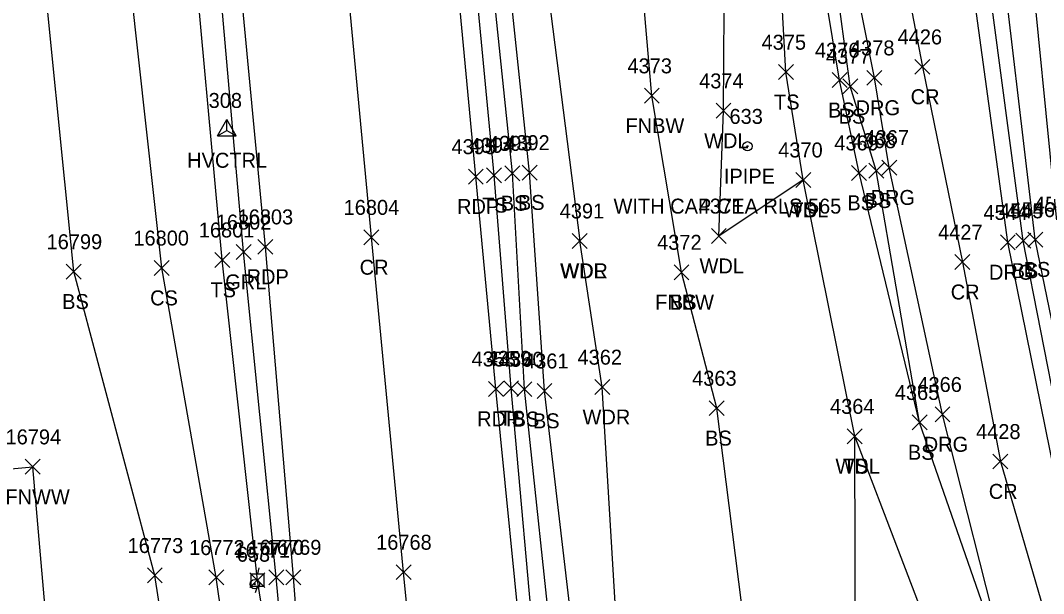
# Model space of a CAD drawing. Extents: x 1439173 to 1457902, y 641926 to 659889.
# Drawn here: x 1445647.3 to 1445784.2, y 656130.9 to 656207.6 of the extents above; entities that cross this region are included whole.
import ezdxf

# ---------------------------------------------------------------- set-up
doc = ezdxf.new("R2010")
doc.units = 0
for name, color, linetype in [('C_A', 7, 'Continuous'), ('C_I', 7, 'Continuous'), ('CBP', 7, 'Continuous'), ('CPSM', 7, 'Continuous'), ('L_A', 7, 'Continuous'), ('L_I', 7, 'Continuous'), ('L_TIC', 7, 'Continuous'), ('LAWA', 7, 'Continuous'), ('LELB', 7, 'Continuous'), ('LFNC', 7, 'Continuous'), ('M_A', 7, 'Continuous'), ('M_C', 7, 'Continuous'), ('M_I', 7, 'Continuous'), ('MPIP', 7, 'Continuous'), ('P_A', 7, 'Continuous'), ('P_I', 7, 'Continuous'), ('P_TIC', 7, 'Continuous'), ('PET', 7, 'Continuous'), ('PRC', 7, 'Continuous'), ('R_A', 7, 'Continuous'), ('R_I', 7, 'Continuous'), ('R_TIC', 7, 'Continuous'), ('RDG', 7, 'Continuous'), ('RGR', 7, 'Continuous'), ('U_I', 7, 'Continuous'), ('UEPT', 7, 'Continuous')]:
    doc.layers.add(name, color=color, linetype=linetype)

msp = doc.modelspace()

# ---------------------------------------------------------------- linework, layer by layer
at = {"layer": 'CBP'}
for radius in [0.625, 0.0833]:
    msp.add_circle((1445678.64, 656132.2), radius, dxfattribs=at)
at = {"layer": 'CPSM'}
for p, q in [((1445673.66, 656192.15), (1445674.91, 656194.32)), ((1445676.16, 656192.15), (1445674.91, 656194.32)), ((1445674.91, 656192.88), (1445674.91, 656194.32)), ((1445673.66, 656192.15), (1445674.91, 656192.88)), ((1445673.66, 656192.15), (1445676.16, 656192.15)), ((1445674.91, 656192.88), (1445674.91, 656192.88)), ((1445674.91, 656192.88), (1445676.16, 656192.15))]:
    msp.add_line(p, q, dxfattribs=at)
at = {"layer": 'L_TIC'}
for points in [[(1445748.71, 656199.67), (1445750.71, 656201.67)], [(1445750.71, 656199.67), (1445748.71, 656201.67)], [(1445755.9, 656198.6), (1445757.9, 656200.6)], [(1445757.9, 656198.6), (1445755.9, 656200.6)], [(1445757.32, 656197.78), (1445759.32, 656199.78)], [(1445759.32, 656197.78), (1445757.32, 656199.78)], [(1445730.77, 656196.51), (1445732.77, 656198.51)], [(1445732.77, 656196.51), (1445730.77, 656198.51)], [(1445740.36, 656194.5), (1445742.36, 656196.5)], [(1445742.36, 656194.5), (1445740.36, 656196.5)], [(1445712.11, 656186.14), (1445714.11, 656188.14)], [(1445714.11, 656186.14), (1445712.11, 656188.14)], [(1445714.41, 656186.24), (1445716.41, 656188.24)], [(1445716.41, 656186.24), (1445714.41, 656188.24)], [(1445758.49, 656186.2), (1445760.49, 656188.2)], [(1445760.49, 656186.2), (1445758.49, 656188.2)], [(1445760.8, 656186.5), (1445762.8, 656188.5)], [(1445762.8, 656186.5), (1445760.8, 656188.5)], [(1445709.66, 656185.88), (1445711.66, 656187.88)], [(1445711.66, 656185.88), (1445709.66, 656187.88)], [(1445751.03, 656185.26), (1445753.03, 656187.26)], [(1445753.03, 656185.26), (1445751.03, 656187.26)], [(1445751.03, 656185.26), (1445753.03, 656187.26)], [(1445753.03, 656185.26), (1445751.03, 656187.26)], [(1445721.13, 656177.1), (1445723.13, 656179.1)], [(1445723.13, 656177.1), (1445721.13, 656179.1)], [(1445721.13, 656177.1), (1445723.13, 656179.1)], [(1445723.13, 656177.1), (1445721.13, 656179.1)], [(1445739.73, 656177.75), (1445741.73, 656179.75)], [(1445741.73, 656177.75), (1445739.73, 656179.75)], [(1445780.47, 656177.12), (1445782.47, 656179.12)], [(1445782.47, 656177.12), (1445780.47, 656179.12)], [(1445782.07, 656177.28), (1445784.07, 656179.28)], [(1445784.07, 656177.28), (1445782.07, 656179.28)], [(1445673.3, 656174.56), (1445675.3, 656176.56)], [(1445675.3, 656174.56), (1445673.3, 656176.56)], [(1445653.43, 656172.99), (1445655.43, 656174.99)], [(1445655.43, 656172.99), (1445653.43, 656174.99)], [(1445665.2, 656173.48), (1445667.2, 656175.48)], [(1445667.2, 656173.48), (1445665.2, 656175.48)], [(1445734.74, 656172.91), (1445736.74, 656174.91)], [(1445736.74, 656172.91), (1445734.74, 656174.91)], [(1445734.74, 656172.91), (1445736.74, 656174.91)], [(1445736.74, 656172.91), (1445734.74, 656174.91)], [(1445711.95, 656157.39), (1445713.95, 656159.39)], [(1445713.95, 656157.39), (1445711.95, 656159.39)], [(1445724.14, 656157.55), (1445726.14, 656159.55)], [(1445726.14, 656157.55), (1445724.14, 656159.55)], [(1445713.71, 656157.27), (1445715.71, 656159.27)], [(1445715.71, 656157.27), (1445713.71, 656159.27)], [(1445716.41, 656157.04), (1445718.41, 656159.04)], [(1445718.41, 656157.04), (1445716.41, 656159.04)], [(1445739.46, 656154.73), (1445741.46, 656156.73)], [(1445741.46, 656154.73), (1445739.46, 656156.73)], [(1445766.59, 656152.83), (1445768.59, 656154.83)], [(1445768.59, 656152.83), (1445766.59, 656154.83)], [(1445766.59, 656152.83), (1445768.59, 656154.83)], [(1445768.59, 656152.83), (1445766.59, 656154.83)], [(1445757.92, 656150.97), (1445759.92, 656152.97)], [(1445759.92, 656150.97), (1445757.92, 656152.97)], [(1445757.92, 656150.97), (1445759.92, 656152.97)], [(1445759.92, 656150.97), (1445757.92, 656152.97)], [(1445647.93, 656146.89), (1445649.93, 656148.89)], [(1445649.93, 656146.89), (1445647.93, 656148.89)], [(1445647.93, 656146.89), (1445649.93, 656148.89)], [(1445649.93, 656146.89), (1445647.93, 656148.89)], [(1445664.27, 656132.36), (1445666.27, 656134.36)], [(1445666.27, 656132.36), (1445664.27, 656134.36)], [(1445672.49, 656132.09), (1445674.49, 656134.09)], [(1445674.49, 656132.09), (1445672.49, 656134.09)], [(1445678, 656131.73), (1445680, 656133.73)], [(1445680, 656131.73), (1445678, 656133.73)]]:
    msp.add_lwpolyline(points, dxfattribs=at)
at = {"layer": 'LAWA'}
for points in [[(1445804.84, 656048.67), (1445797.27, 656066.71), (1445785.89, 656084.76), (1445771.34, 656119.52), (1445758.92, 656151.97), (1445752.03, 656186.26), (1445740.73, 656178.75), (1445741.36, 656195.5), (1445741.54, 656222.66), (1445726.48, 656240), (1445719.8, 656242.07), (1445716.64, 656237.4), (1445716.82, 656219.76), (1445722.13, 656178.1)], [(1445745.99, 655934.43), (1445742.57, 655976.07), (1445737.08, 656018.12), (1445736.08, 656031.83), (1445735.31, 656042.38), (1445732.05, 656072.92), (1445727.31, 656122.28), (1445725.14, 656158.55), (1445722.13, 656178.1)]]:
    msp.add_lwpolyline(points, dxfattribs=at)
at = {"layer": 'LELB'}
for points in [[(1445838.55, 656084.74), (1445827.86, 656085.1), (1445816.21, 656097.29), (1445801.79, 656120.4), (1445793.15, 656144.04), (1445786.15, 656179.01), (1445781.92, 656221.74), (1445771.62, 656251.73), (1445760.08, 656273.15), (1445732.41, 656287.49), (1445718.57, 656294.65), (1445711.18, 656305.42), (1445708.44, 656339), (1445707.57, 656372.62), (1445708.84, 656399.99), (1445710.23, 656430.87), (1445722.83, 656469.46), (1445730.07, 656506.75), (1445735.67, 656542.12), (1445737.07, 656588.52), (1445728.26, 656628.64), (1445736.93, 656666.79), (1445737.31, 656701.87), (1445745.51, 656736.64)], [(1445850.35, 656077.94), (1445824.74, 656082.29), (1445810.93, 656094.75), (1445797.57, 656118.76), (1445788.55, 656142), (1445781.47, 656178.12), (1445775.67, 656221.73), (1445766.76, 656249.19), (1445755.51, 656269.06), (1445732.44, 656280.92), (1445716.29, 656287.99), (1445707.88, 656297.43), (1445706.99, 656299.73), (1445705.56, 656299.79), (1445704.55, 656340.31), (1445701.58, 656371.4), (1445702.57, 656397.81), (1445704.16, 656397.74)], [(1445850.03, 656079.84), (1445825.91, 656083.86), (1445813.14, 656095.58), (1445798.87, 656119.41), (1445790.29, 656143.19), (1445783.07, 656178.28), (1445777.95, 656221.74), (1445768.93, 656250.08), (1445757.72, 656271.83), (1445732.65, 656283.22), (1445716.57, 656290.59), (1445709.52, 656298.34), (1445707.61, 656300.68), (1445705.35, 656339.06), (1445703.63, 656371.76), (1445704.16, 656397.74)], [(1445679.35, 656070.74), (1445677.23, 656081.17), (1445671.06, 656095.97), (1445665.27, 656133.36), (1445654.43, 656173.99), (1445649.65, 656221.56), (1445644.66, 656264.92), (1445645.94, 656315.4), (1445641.28, 656358.25), (1445640.82, 656381.53), (1445640.88, 656391.42)], [(1445728.72, 655671.43), (1445724.52, 655702.45), (1445720.84, 655742.58), (1445716, 655782.4), (1445713.77, 655797.51), (1445709.73, 655807.83), (1445708.25, 655817.85), (1445709.99, 655831.28), (1445708.4, 655852.61), (1445703.69, 655899.58), (1445699.33, 655933.37), (1445696.5, 655980.37), (1445692.12, 656026.74), (1445685.43, 656069.93), (1445685.06, 656094.49), (1445679, 656132.73), (1445674.3, 656175.56), (1445670.06, 656221.8), (1445667.27, 656269.37), (1445662.45, 656322.8)], [(1445677.23, 656081.17), (1445679.1, 656094.08), (1445673.49, 656133.09), (1445666.2, 656174.48), (1445661.02, 656221.31), (1445655.66, 656267.09)], [(1445814.59, 656065.71), (1445797.27, 656066.71), (1445791.16, 656086.63), (1445778.41, 656122.67), (1445767.59, 656153.83), (1445761.8, 656187.5), (1445758.32, 656198.78), (1445754.31, 656228.8), (1445746.74, 656244.37), (1445735.01, 656251.58), (1445722.66, 656252.79), (1445714.06, 656247.49), (1445710.79, 656240.95)], [(1445767.59, 656153.83), (1445759.49, 656187.2), (1445756.9, 656199.6), (1445752.25, 656227.7), (1445744.94, 656243.02), (1445734.1, 656250.06), (1445722.55, 656250.84), (1445715.55, 656246.08)], [(1445740.92, 655935.89), (1445737.68, 655976.27), (1445732.08, 656018.53), (1445731.08, 656029.21), (1445729.94, 656044.78), (1445727.72, 656072.73), (1445721.81, 656120.37), (1445717.41, 656158.04), (1445715.41, 656187.24), (1445711.48, 656224.56), (1445711.03, 656238.49), (1445715.55, 656246.08)], [(1445736.08, 656031.83), (1445750.11, 656024.46), (1445760.34, 656028.45), (1445762.86, 656038.79), (1445767.27, 656051.32), (1445762.78, 656064.13), (1445760.57, 656079.75), (1445759.02, 656118.55), (1445758.92, 656151.97), (1445752.03, 656186.26), (1445749.71, 656200.67), (1445748.38, 656225.21), (1445737.12, 656238.57), (1445729.6, 656244.23), (1445719.8, 656242.07)], [(1445738.74, 655936.06), (1445735.07, 655976.38), (1445730.05, 656018.04), (1445728.12, 656033.28), (1445727.19, 656044.34), (1445724.07, 656071.88), (1445718.81, 656120.1), (1445714.71, 656158.27), (1445713.11, 656187.14), (1445709.31, 656224.07), (1445708.99, 656238.57), (1445711.03, 656238.49), (1445710.79, 656240.95)], [(1445736.45, 655935.35), (1445732.66, 655976.21), (1445728.23, 656017.02), (1445726.46, 656033.45), (1445725, 656045.53), (1445722.02, 656072.05), (1445716.39, 656119.88), (1445712.95, 656158.39), (1445710.66, 656186.88), (1445707.17, 656223.88), (1445707.36, 656239.24)], [(1445735.31, 656042.38), (1445757.2, 656040.88), (1445751.21, 656062.9), (1445746.51, 656090.5), (1445745.04, 656119.47), (1445740.46, 656155.73), (1445735.74, 656173.91)]]:
    msp.add_lwpolyline(points, dxfattribs=at)
at = {"layer": 'LFNC'}
for points in [[(1445735.74, 656173.91), (1445731.77, 656197.51), (1445729.31, 656225.88)], [(1445546.58, 656138.17), (1445578.58, 656141.3), (1445614.39, 656144.74), (1445648.93, 656147.89)], [(1445715.24, 655419.82), (1445710.43, 655473.31), (1445706.37, 655509.25), (1445702.41, 655550.98), (1445699.06, 655583.87), (1445693.57, 655637.12), (1445690.42, 655668.71), (1445687.6, 655698.96), (1445687.24, 655700.36), (1445686.99, 655701.92), (1445686.64, 655704.61), (1445686.09, 655707.52), (1445680.76, 655745.72), (1445675.88, 655779.77), (1445671.99, 655807.95), (1445667.56, 655841.97), (1445661.38, 655881.15), (1445652.61, 655938.95), (1445651.14, 655990.97), (1445657.87, 656047.22), (1445653.08, 656100.33), (1445648.93, 656147.89)]]:
    msp.add_lwpolyline(points, dxfattribs=at)
at = {"layer": 'MPIP'}
for radius in [0.625, 0.0833]:
    msp.add_circle((1445744.57, 656190.75), radius, dxfattribs=at)
at = {"layer": 'P_TIC'}
for points in [[(1445766.97, 656200.38), (1445768.97, 656202.38)], [(1445768.97, 656200.38), (1445766.97, 656202.38)], [(1445707.22, 656185.7), (1445709.22, 656187.7)], [(1445709.22, 656185.7), (1445707.22, 656187.7)], [(1445693.24, 656177.58), (1445695.24, 656179.58)], [(1445695.24, 656177.58), (1445693.24, 656179.58)], [(1445679.06, 656176.31), (1445681.06, 656178.31)], [(1445681.06, 656176.31), (1445679.06, 656178.31)], [(1445772.33, 656174.27), (1445774.33, 656176.27)], [(1445774.33, 656174.27), (1445772.33, 656176.27)], [(1445709.91, 656157.31), (1445711.91, 656159.31)], [(1445711.91, 656157.31), (1445709.91, 656159.31)], [(1445777.41, 656147.6), (1445779.41, 656149.6)], [(1445779.41, 656147.6), (1445777.41, 656149.6)], [(1445697.56, 656132.8), (1445699.56, 656134.8)], [(1445699.56, 656132.8), (1445697.56, 656134.8)], [(1445682.81, 656132.12), (1445684.81, 656134.12)], [(1445684.81, 656132.12), (1445682.81, 656134.12)]]:
    msp.add_lwpolyline(points, dxfattribs=at)
at = {"layer": 'PET'}
for points in [[(1445733.59, 655934.97), (1445729.52, 655976.43), (1445725.84, 656016.41), (1445722.81, 656045.7), (1445719.75, 656072.04), (1445714.67, 656120.16), (1445710.91, 656158.31), (1445708.22, 656186.7), (1445704.69, 656224.15), (1445703.06, 656241.6), (1445701.78, 656268), (1445699.96, 656300.12), (1445698.1, 656339.11), (1445697.19, 656371.32), (1445696.99, 656399.57), (1445696.5, 656432.23), (1445696.69, 656471.62), (1445696.96, 656509.51), (1445698.3, 656541.95), (1445699.63, 656592.76), (1445701.01, 656633.58), (1445702.56, 656662.67), (1445703.64, 656703.26), (1445705.31, 656737.1)], [(1445732.25, 655672.04), (1445729.24, 655703.6), (1445724.79, 655742.85), (1445720.48, 655783.11), (1445715.91, 655826.37), (1445712.73, 655852.42), (1445707.92, 655900.72), (1445704.49, 655932.79), (1445700.03, 655980.6), (1445695.1, 656026.83), (1445690.38, 656071), (1445688.66, 656070.78), (1445683.81, 656133.12), (1445680.06, 656177.31), (1445675.79, 656222.42), (1445671.22, 656270.27), (1445668.1, 656323.11)]]:
    msp.add_lwpolyline(points, dxfattribs=at)
at = {"layer": 'PRC'}
for points in [[(1445748.72, 655659.09), (1445743.06, 655709.91), (1445737, 655767.6), (1445732.19, 655813.38), (1445728.45, 655848.55), (1445724.75, 655879.62), (1445722.55, 655901.94), (1445719.16, 655934.83), (1445714.4, 655980.96), (1445709.54, 656027.01), (1445704.74, 656071.75), (1445698.56, 656133.8), (1445694.24, 656178.58), (1445690.12, 656222.6), (1445685.95, 656271.41), (1445683.07, 656323.48)], [(1445701.78, 656268), (1445719.14, 656267.71), (1445742.62, 656262.12), (1445755.26, 656248.07), (1445762.49, 656229.88), (1445767.97, 656201.38), (1445773.33, 656175.27), (1445778.41, 656148.6), (1445785.63, 656123.75), (1445794.08, 656103.71), (1445805.11, 656085.88), (1445819.5, 656072.77), (1445830.96, 656067.38), (1445849.22, 656068.03)]]:
    msp.add_lwpolyline(points, dxfattribs=at)
at = {"layer": 'R_TIC'}
for points in [[(1445760.54, 656198.91), (1445762.54, 656200.91)], [(1445762.54, 656198.91), (1445760.54, 656200.91)], [(1445762.54, 656186.91), (1445764.54, 656188.91)], [(1445764.54, 656186.91), (1445762.54, 656188.91)], [(1445778.4, 656176.91), (1445780.4, 656178.91)], [(1445780.4, 656176.91), (1445778.4, 656178.91)], [(1445676.15, 656175.62), (1445678.15, 656177.62)], [(1445678.15, 656175.62), (1445676.15, 656177.62)], [(1445769.66, 656153.9), (1445771.66, 656155.9)], [(1445771.66, 656153.9), (1445769.66, 656155.9)], [(1445680.52, 656132.12), (1445682.52, 656134.12)], [(1445682.52, 656132.12), (1445680.52, 656134.12)]]:
    msp.add_lwpolyline(points, dxfattribs=at)
at = {"layer": 'RDG'}
for points in [[(1445851.47, 656075.61), (1445824.05, 656081.04), (1445809.76, 656093.56), (1445795.65, 656118.22), (1445786.92, 656140.78), (1445779.4, 656177.91), (1445773.41, 656221.57), (1445764.51, 656247.9), (1445753.89, 656267.62), (1445732.11, 656279.23), (1445715.46, 656285.02), (1445703.53, 656296.34), (1445699.96, 656300.12)], [(1445814.59, 656065.71), (1445795.24, 656087.93), (1445779, 656121.97), (1445770.66, 656154.9), (1445763.54, 656187.91), (1445761.54, 656199.91), (1445755.87, 656228.68), (1445748.44, 656245.96), (1445735.97, 656253.74), (1445723.05, 656256.1), (1445711.7, 656249.13), (1445703.06, 656241.6)]]:
    msp.add_lwpolyline(points, dxfattribs=at)
at = {"layer": 'RGR'}
msp.add_lwpolyline([(1445685.06, 656094.49), (1445681.52, 656133.12), (1445677.15, 656176.62), (1445673.12, 656222.43), (1445669.1, 656270.09), (1445665.69, 656323.05)], dxfattribs=at)
at = {"layer": 'UEPT'}
for p, q in [((1445678.17, 656131.89), (1445678.17, 656133.56)), ((1445678.17, 656133.56), (1445679.84, 656133.56)), ((1445679.17, 656134.39), (1445679, 656133.56)), ((1445679.84, 656133.56), (1445679.84, 656131.89)), ((1445679, 656132.73), (1445679, 656132.73)), ((1445679.84, 656131.89), (1445678.17, 656131.89)), ((1445678.75, 656131.06), (1445679, 656131.89))]:
    msp.add_line(p, q, dxfattribs=at)

# ---------------------------------------------------------------- texts
at = {"layer": 'C_A'}
msp.add_text('HVCTRL', height=2, dxfattribs=at).set_placement((1445669.6, 656187.88))
at = {"layer": 'C_I'}
for s, p in [('308', (1445672.47, 656195.88)), ('653', (1445676.23, 656135.2))]:
    msp.add_text(s, height=2, dxfattribs=at).set_placement(p)
at = {"layer": 'L_A'}
for s, p in [('TS', (1445748.12, 656195.67)), ('BS', (1445755.34, 656194.6)), ('BS', (1445756.76, 656193.78)), ('FNBW', (1445728.24, 656192.51)), ('WDL', (1445738.77, 656190.5)), ('BS', (1445711.55, 656182.14)), ('BS', (1445713.85, 656182.24)), ('BS', (1445757.93, 656182.2)), ('BS', (1445760.24, 656182.5)), ('TS', (1445709.07, 656181.88)), ('WDL', (1445749.44, 656181.26)), ('TS', (1445750.43, 656181.26)), ('WDL', (1445738.15, 656173.75)), ('WDR', (1445719.49, 656173.1)), ('WDL', (1445719.55, 656173.1)), ('BS', (1445779.91, 656173.12)), ('BS', (1445781.51, 656173.28)), ('TS', (1445672.71, 656170.56)), ('BS', (1445652.87, 656168.99)), ('CS', (1445664.64, 656169.48)), ('FNBW', (1445732.21, 656168.91)), ('BS', (1445734.18, 656168.91)), ('TS', (1445711.36, 656153.39)), ('BS', (1445713.15, 656153.27)), ('WDR', (1445722.5, 656153.55)), ('BS', (1445715.86, 656153.04)), ('BS', (1445738.9, 656150.73)), ('BS', (1445766.03, 656148.83)), ('BS', (1445766.03, 656148.83)), ('WDL', (1445756.34, 656146.97)), ('TS', (1445757.33, 656146.97)), ('FNWW', (1445645.28, 656142.89)), ('FNWW', (1445645.28, 656142.89))]:
    msp.add_text(s, height=2, dxfattribs=at).set_placement(p)
at = {"layer": 'L_I'}
for s, p in [('4375', (1445746.45, 656203.67)), ('4376', (1445753.59, 656202.6)), ('4377', (1445755.06, 656201.78)), ('4373', (1445728.51, 656200.51)), ('4374', (1445738.1, 656198.5)), ('4393', (1445709.85, 656190.14)), ('4392', (1445712.15, 656190.24)), ('4369', (1445756.18, 656190.2)), ('4368', (1445758.49, 656190.5)), ('4394', (1445707.4, 656189.88)), ('4370', (1445748.68, 656189.26)), ('4370', (1445748.68, 656189.26)), ('4547', (1445782.89, 656182.01)), ('4391', (1445719.44, 656181.1)), ('4391', (1445719.44, 656181.1)), ('4371', (1445738.04, 656181.75)), ('4545', (1445778.21, 656181.12)), ('4546', (1445779.76, 656181.28)), ('16801', (1445671.15, 656178.56)), ('16799', (1445650.79, 656176.99)), ('16800', (1445662.4, 656177.48)), ('4372', (1445732.48, 656176.91)), ('4372', (1445732.48, 656176.91)), ('4359', (1445709.68, 656161.39)), ('4362', (1445721.83, 656161.55)), ('4360', (1445711.32, 656161.27)), ('4361', (1445714.67, 656161.04)), ('4363', (1445737.16, 656158.73)), ('4365', (1445764.28, 656156.83)), ('4365', (1445764.28, 656156.83)), ('4364', (1445755.61, 656154.97)), ('4364', (1445755.61, 656154.97)), ('16794', (1445645.3, 656150.89)), ('16794', (1445645.3, 656150.89)), ('16773', (1445661.63, 656136.36)), ('16772', (1445669.85, 656136.09)), ('16771', (1445675.93, 656135.73))]:
    msp.add_text(s, height=2, dxfattribs=at).set_placement(p)
at = {"layer": 'M_A'}
msp.add_text('IPIPE', height=2, dxfattribs=at).set_placement((1445741.41, 656185.75))
at = {"layer": 'M_C'}
msp.add_text('WITH CAP CEA RLS 565', height=2, dxfattribs=at).set_placement((1445726.65, 656181.75))
at = {"layer": 'M_I'}
msp.add_text('633', height=2, dxfattribs=at).set_placement((1445742.16, 656193.75))
at = {"layer": 'P_A'}
for s, p in [('CR', (1445766.4, 656196.38)), ('RDP', (1445705.71, 656181.7)), ('CR', (1445692.68, 656173.58)), ('RDP', (1445677.55, 656172.31)), ('CR', (1445771.76, 656170.27)), ('RDP', (1445708.4, 656153.31)), ('CR', (1445776.85, 656143.6))]:
    msp.add_text(s, height=2, dxfattribs=at).set_placement(p)
at = {"layer": 'P_I'}
for s, p in [('4426', (1445764.65, 656204.38)), ('4395', (1445704.96, 656189.7)), ('16804', (1445690.53, 656181.58)), ('16803', (1445676.34, 656180.31)), ('4427', (1445770.07, 656178.27)), ('4358', (1445707.65, 656161.31)), ('4428', (1445775.15, 656151.6)), ('16768', (1445694.88, 656136.8)), ('16769', (1445680.12, 656136.12))]:
    msp.add_text(s, height=2, dxfattribs=at).set_placement(p)
at = {"layer": 'R_A'}
for s, p in [('DRG', (1445759.03, 656194.91)), ('DRG', (1445761.03, 656182.91)), ('DRG', (1445776.88, 656172.91)), ('GRL', (1445674.69, 656171.62)), ('DRG', (1445768.15, 656149.9))]:
    msp.add_text(s, height=2, dxfattribs=at).set_placement(p)
at = {"layer": 'R_I'}
for s, p in [('4378', (1445758.28, 656202.91)), ('4367', (1445760.23, 656190.91)), ('4544', (1445776.14, 656180.91)), ('16802', (1445673.43, 656179.62)), ('4366', (1445767.3, 656157.9)), ('16770', (1445677.79, 656136.12))]:
    msp.add_text(s, height=2, dxfattribs=at).set_placement(p)
at = {"layer": 'U_I'}
msp.add_text('16771', height=2, dxfattribs=at).set_placement((1445675.93, 656135.73))

doc.saveas('drawing.dxf')
